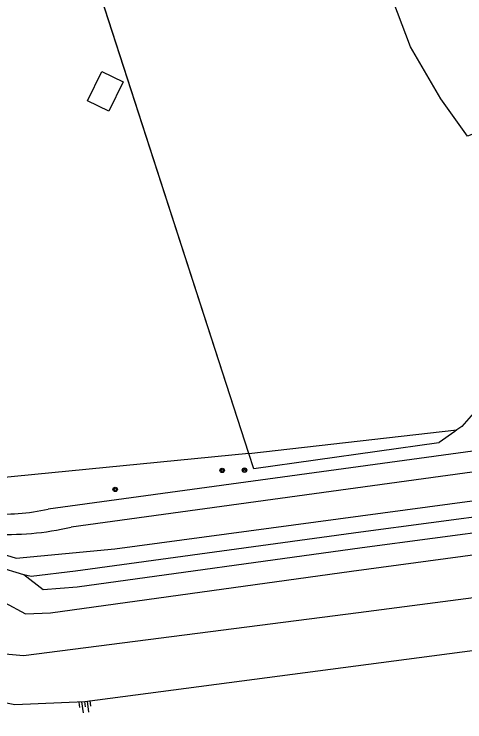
# Model space of a CAD drawing. Extents: x 130998 to 133001, y 398999 to 403002.
# Drawn here: x 132597 to 132678, y 402086.1 to 402213.3 of the extents above; entities that cross this region are included whole.
import ezdxf

# ---------------------------------------------------------------- set-up
doc = ezdxf.new("R2010")
doc.units = 0
for name, color, linetype in [('gg-afsc-faunaraster', 7, 'Continuous'), ('gg-afsc-hekwerk', 7, 'Continuous'), ('gg-afsc-lijn draadraster', 7, 'Continuous'), ('gg-knt-BGT kruinlijn', 7, 'Continuous'), ('gg-knt-bovenkant onderkant talud', 7, 'Continuous'), ('gg-knt-verharding', 7, 'Continuous'), ('gg-kntw-bovenkant insteek waterloop', 7, 'Continuous'), ('gt-bbg-plantopografie pand', 7, 'Continuous'), ('gt-grn-groengrens', 7, 'Continuous'), ('gt-symb-boom', 7, 'Continuous'), ('gt-symb-talud symbool', 7, 'Continuous'), ('gx-grn-maaiveld', 7, 'Continuous')]:
    doc.layers.add(name, color=color, linetype=linetype)

# ---------------------------------------------------------------- blocks, each defined once
blk = doc.blocks.new('gt0-TALUD_1')
at = {"layer": 'gt-symb-talud symbool'}
for p, q in [((-1, -1), (-1, 0)), ((-0.5, -2), (-0.5, 0)), ((0, -1), (0, 0)), ((0.5, -2), (0.5, 0)), ((1, -1), (1, 0))]:
    blk.add_line(p, q, dxfattribs=at)
blk = doc.blocks.new('gt0-BOOM')
at = {"layer": 'gt-symb-boom'}
for radius in [0.4, 0.2]:
    blk.add_circle((0, 0), radius, dxfattribs=at)

msp = doc.modelspace()

# ---------------------------------------------------------------- linework, layer by layer
at = {"layer": 'gg-afsc-faunaraster'}
msp.add_lwpolyline([(132432.45, 401957.06), (132410.77, 402081.83), (132416.55, 402082.79), (132469.94, 402089.67), (132521.74, 402096.32), (132561.81, 402101.37), (132598.73, 402098.05), (132658.94, 402105.75), (132712.15, 402112.71), (132762.98, 402119.55), (132916.28, 402139.87), (132941.28, 402143.15), (132951.61, 402143.68), (132971.08, 402143.38), (132980.83, 402142.05), (133000, 402136.76)], dxfattribs=at)
at = {"layer": 'gg-afsc-hekwerk'}
for p, q in [((132639.21, 402134.33), (132608.07, 402230.61)), ((132676.21, 402138.28), (132673.43, 402136.3)), ((132676.62, 402138.58), (132676.21, 402138.28))]:
    msp.add_line(p, q, dxfattribs=at)
for points in [[(132639.21, 402134.33), (132604.76, 402240.86), (132585.92, 402235.28), (132553.65, 402338.99)], [(132682.99, 402143.92), (132681.26, 402143.5), (132677.47, 402139.18), (132676.62, 402138.58)], [(132682.99, 402143.92), (132681.26, 402143.5), (132677.47, 402139.18), (132676.62, 402138.58)], [(132673.43, 402136.3), (132673.35, 402136.24), (132640.12, 402131.56), (132639.21, 402134.33)]]:
    msp.add_lwpolyline(points, dxfattribs=at)
at = {"layer": 'gg-afsc-lijn draadraster'}
msp.add_lwpolyline([(132432.45, 401957.06), (132410.77, 402081.83), (132416.55, 402082.79), (132469.94, 402089.67), (132521.74, 402096.32), (132561.81, 402101.37), (132598.73, 402098.05), (132658.94, 402105.75), (132712.15, 402112.71), (132762.98, 402119.55), (132916.28, 402139.87), (132941.28, 402143.15), (132951.61, 402143.68), (132971.08, 402143.38), (132980.83, 402142.05), (133000, 402136.76)], dxfattribs=at)
at = {"layer": 'gg-knt-BGT kruinlijn'}
for points in [[(132402.93, 402086.6), (132469.52, 402096), (132521.04, 402102.57), (132563.27, 402108.34), (132586.63, 402110.91), (132591.41, 402110.02), (132595.31, 402107.56), (132599.06, 402105.54), (132603.57, 402105.73), (132657.65, 402113.2), (132711.45, 402120.46), (132761.9, 402127.09), (132812.72, 402133.9), (132863.02, 402140.74), (132920.21, 402148.24)], [(132436.4, 401957.31), (132418.72, 402075.9), (132569.36, 402094.83), (132597.13, 402089.23), (132609.71, 402089.79), (132956.11, 402135.38), (132997.61, 402129), (133000, 402127.03)]]:
    msp.add_lwpolyline(points, dxfattribs=at)
at = {"layer": 'gg-knt-bovenkant onderkant talud'}
msp.add_line((132598.78, 402112.51), (132588.09, 402115.81), dxfattribs=at)
msp.add_lwpolyline([(132919.62, 402152.05), (132864.47, 402145.02), (132812.64, 402137.93), (132761.72, 402131.16), (132710.14, 402124.1), (132659.6, 402117.4), (132608.37, 402110.29), (132602.28, 402109.84), (132598.78, 402112.51)], dxfattribs=at)
at = {"layer": 'gg-knt-verharding'}
for p, q in [((132679.44, 402134.73), (132603.17, 402124.34)), ((132686.94, 402132), (132607.27, 402121.11))]:
    msp.add_line(p, q, dxfattribs=at)
for centre, radius, start, end in [((132594.85, 402162.79), 39.35, 266.3072, 282.2142), ((132595.76, 402170.63), 50.84, 266.8466, 283.085)]:
    msp.add_arc(centre, radius, start, end, dxfattribs=at)
at = {"layer": 'gg-kntw-bovenkant insteek waterloop'}
for points in [[(132913.25, 402154.18), (132760.78, 402133.61), (132709.88, 402126.93), (132659.36, 402120.18), (132608.08, 402113.19), (132600.11, 402112.26), (132598.78, 402112.51)], [(132410.74, 402000), (132394.41, 402092.75), (132483.58, 402105.92), (132586.76, 402118.8), (132597.37, 402115.54), (132615.14, 402117.23), (132687.36, 402126.93)]]:
    msp.add_lwpolyline(points, dxfattribs=at)
at = {"layer": 'gt-bbg-plantopografie pand'}
msp.add_lwpolyline([(132610.19, 402197.72), (132612.78, 402203), (132616.62, 402201.11), (132614.03, 402195.84), (132610.19, 402197.72)], dxfattribs=at)
at = {"layer": 'gt-grn-groengrens'}
for q in [(132676.62, 402138.58), (132583.5, 402128.9)]:
    msp.add_line((132639.21, 402134.33), q, dxfattribs=at)
at = {"layer": 'gx-grn-maaiveld'}
msp.add_lwpolyline([(132780.19, 402336.31), (132795.39, 402277.42), (132799.04, 402265.5), (132798.02, 402261.83), (132780.96, 402255.68), (132736.1, 402240.83), (132710.64, 402230.17), (132697.65, 402223.48), (132702.57, 402200.73), (132678.53, 402191.37), (132673.73, 402198.1), (132668.29, 402207.42), (132648.23, 402260.3), (132641.1, 402281.26), (132657.74, 402291.21), (132668.98, 402297.19), (132670.84, 402300.05), (132708.41, 402315.86), (132739.69, 402327.09), (132743.45, 402360.36), (132756.15, 402363.39), (132766.36, 402365.74), (132780.19, 402336.31)], dxfattribs=at)

# ---------------------------------------------------------------- block references
at = {"layer": 'gt-symb-boom'}
for p in [(132638.43, 402131.35), (132634.42, 402131.3), (132615.2, 402127.88)]:
    msp.add_blockref('gt0-BOOM', p, dxfattribs=at)
at = {"layer": 'gt-symb-talud symbool', "xscale": 0.9996209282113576, "yscale": 0.9996209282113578, "rotation": 7.53025334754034}
msp.add_blockref('gt0-TALUD_1', (132609.71, 402089.79), dxfattribs=at)

doc.saveas('drawing.dxf')
